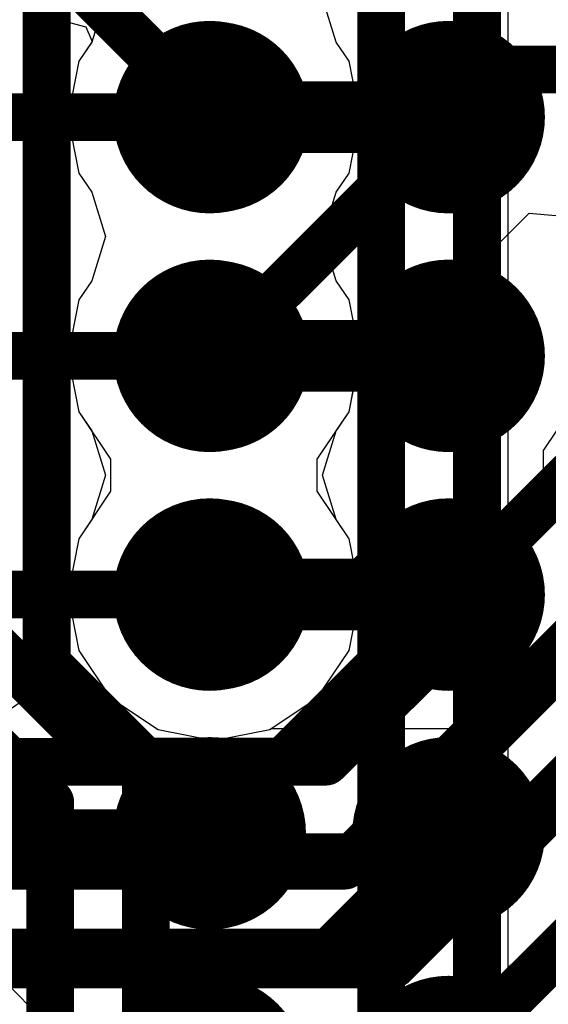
# Model space of a CAD drawing. Header units: millimetres. Extents: x -2 to 68, y -2 to 27.4.
# Tile 334 of 594: x 29.2 to 30.3, y 15.6 to 17.7. Entities that reach past the tile are written whole.
import ezdxf

# ---------------------------------------------------------------- set-up
doc = ezdxf.new("R2010")
doc.units = ezdxf.units.MM
for name, color, linetype in [('BottomLayer', 5, 'Continuous'), ('DrillGuide', 244, 'Continuous'), ('MidLayer1', 16, 'Continuous'), ('MidLayer2', 76, 'Continuous'), ('MidLayer3', 90, 'Continuous'), ('MidLayer4', 156, 'Continuous'), ('MidLayer5', 130, 'Continuous'), ('MidLayer6', 216, 'Continuous'), ('MidLayer7', 6, 'Continuous'), ('MidLayer8', 54, 'Continuous'), ('MultiLayer', 9, 'Continuous'), ('TopLayer', 1, 'Continuous'), ('TopPaste', 8, 'Continuous'), ('TopSolder', 216, 'Continuous'), ('ViaHoleLayer', 16, 'Continuous')]:
    doc.layers.add(name, color=color, linetype=linetype)

# ---------------------------------------------------------------- blocks, each defined once
blk = doc.blocks.new('BGA486C50P27X27_1400X1400X125_227')
at = {"layer": 'TopLayer', "const_width": 0.0999998}
for points in [[(0.4500016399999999, 6.4999997, 1), (0.55000144, 6.4999997, 1)], [(0.95000064, 6.4999997, 1), (1.05000044, 6.4999997, 1)], [(1.44999964, 6.4999997, 1), (1.54999944, 6.4999997, 1)], [(1.95000118, 6.4999997, 1), (2.05000098, 6.4999997, 1)], [(0.4500016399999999, 6.000000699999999, 1), (0.55000144, 6.000000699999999, 1)], [(0.95000064, 6.000000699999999, 1), (1.05000044, 6.000000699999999, 1)], [(1.44999964, 6.000000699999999, 1), (1.54999944, 6.000000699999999, 1)], [(1.95000118, 6.000000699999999, 1), (2.05000098, 6.000000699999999, 1)]]:
    blk.add_lwpolyline(points, format="xyb", close=True, dxfattribs=at)
at = {"layer": 'TopPaste', "const_width": 0.0999998}
for points in [[(0.4500016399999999, 6.4999997, 1), (0.55000144, 6.4999997, 1)], [(0.95000064, 6.4999997, 1), (1.05000044, 6.4999997, 1)], [(1.44999964, 6.4999997, 1), (1.54999944, 6.4999997, 1)], [(1.95000118, 6.4999997, 1), (2.05000098, 6.4999997, 1)], [(0.4500016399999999, 6.000000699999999, 1), (0.55000144, 6.000000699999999, 1)], [(0.95000064, 6.000000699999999, 1), (1.05000044, 6.000000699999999, 1)], [(1.44999964, 6.000000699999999, 1), (1.54999944, 6.000000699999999, 1)], [(1.95000118, 6.000000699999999, 1), (2.05000098, 6.000000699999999, 1)]]:
    blk.add_lwpolyline(points, format="xyb", close=True, dxfattribs=at)
at = {"layer": 'TopSolder', "const_width": 0.2015998}
for points in [[(-0.1007999, 6.4999997, 1), (0.1007999, 6.4999997, 1)], [(0.39920164, 6.4999997, 1), (0.60080144, 6.4999997, 1)], [(0.8992006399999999, 6.4999997, 1), (1.10080044, 6.4999997, 1)], [(1.39919964, 6.4999997, 1), (1.60079944, 6.4999997, 1)], [(1.89920118, 6.4999997, 1), (2.10080098, 6.4999997, 1)], [(-0.1007999, 6.000000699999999, 1), (0.1007999, 6.000000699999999, 1)], [(0.39920164, 6.000000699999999, 1), (0.60080144, 6.000000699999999, 1)], [(0.8992006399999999, 6.000000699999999, 1), (1.10080044, 6.000000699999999, 1)], [(1.39919964, 6.000000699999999, 1), (1.60079944, 6.000000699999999, 1)], [(1.89920118, 6.000000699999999, 1), (2.10080098, 6.000000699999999, 1)]]:
    blk.add_lwpolyline(points, format="xyb", close=True, dxfattribs=at)

msp = doc.modelspace()

# ---------------------------------------------------------------- linework, layer by layer
at = {"layer": 'BottomLayer'}
msp.add_line((30.24999792, 12.26045808), (30.25000046, 19.4705224), dxfattribs=at)
at = {"layer": 'DrillGuide'}
for points, const_width in [([(29.58399976, 17.49999802, 1), (29.68399956, 17.49999802, 1)], 0.0999998), ([(30.09999822, 17.49999802, 1), (30.14999558, 17.49999802, 1)], 0.0499999), ([(29.58399976, 16.99999648, 1), (29.68399956, 16.99999648, 1)], 0.0999998), ([(30.09999822, 16.99999648, 1), (30.14999558, 16.99999648, 1)], 0.0499999), ([(29.58399976, 16.49999748, 1), (29.68399956, 16.49999748, 1)], 0.0999998), ([(30.09999822, 16.49999748, 1), (30.14999558, 16.49999748, 1)], 0.0499999)]:
    msp.add_lwpolyline(points, format="xyb", close=True, dxfattribs=dict(at, const_width=const_width))
at = {"layer": 'MidLayer1'}
for p, q in [((30.32325914, 16.80173678), (30.3840388, 16.89269672)), ((30.32325914, 16.69825718), (30.32325914, 16.80173678)), ((30.3840388, 16.60729724), (30.32325914, 16.69825718)), ((30.32325914, 16.30173524), (30.3840388, 16.39269772)), ((29.17806204, 16.2407219), (29.25800346, 16.29413556)), ((29.25800346, 16.29413556), (29.2773989, 16.3010469)), ((29.2773989, 16.3010469), (29.41383246, 16.28951276)), ((30.23229666, 16.24095558), (30.32325914, 16.30173524)), ((29.41383246, 16.28951276), (29.41771104, 16.28370886)), ((29.41771104, 16.28370886), (29.5169463, 16.2174047)), ((30.1249969, 16.21961196), (30.23229666, 16.24095558)), ((29.5169463, 16.2174047), (29.63399966, 16.19412052)), ((29.63399966, 16.19412052), (29.75105302, 16.2174047)), ((29.75105302, 16.2174047), (29.75435756, 16.21961196)), ((29.75435756, 16.21961196), (30.1249969, 16.21961196))]:
    msp.add_line(p, q, dxfattribs=at)
for points, const_width in [([(29.53399986, 17.49999802, 1), (29.73399946, 17.49999802, 1)], 0.1999996), ([(30.04999832, 17.49999802, 1), (30.19999547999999, 17.49999802, 1)], 0.1499997), ([(29.5964991, 17.49999802, 1), (29.67150022, 17.49999802, 1)], 0.07499858), ([(30.08749634, 17.49999802, 1), (30.16249746, 17.49999802, 1)], 0.07499858), ([(29.53399986, 16.99999648, 1), (29.73399946, 16.99999648, 1)], 0.1999996), ([(30.04999832, 16.99999648, 1), (30.19999547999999, 16.99999648, 1)], 0.1499997), ([(29.5964991, 16.99999648, 1), (29.67150022, 16.99999648, 1)], 0.07499858), ([(30.08749634, 16.99999648, 1), (30.16249746, 16.99999648, 1)], 0.07499858), ([(29.53399986, 16.49999748, 1), (29.73399946, 16.49999748, 1)], 0.1999996), ([(30.04999832, 16.49999748, 1), (30.19999547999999, 16.49999748, 1)], 0.1499997), ([(29.5964991, 16.49999748, 1), (29.67150022, 16.49999748, 1)], 0.07499858), ([(30.08749634, 16.49999748, 1), (30.16249746, 16.49999748, 1)], 0.07499858)]:
    msp.add_lwpolyline(points, format="xyb", close=True, dxfattribs=dict(at, const_width=const_width))
at = {"layer": 'MidLayer1', "const_width": 0.1499997}
for points in [[(29.63399966, 17.49999802), (30.1249969, 17.49999802)], [(29.63399966, 16.99999648), (30.1249969, 16.99999648)], [(29.63399966, 16.49999748), (30.1249969, 16.49999748)]]:
    msp.add_lwpolyline(points, dxfattribs=at)
at = {"layer": 'MidLayer2'}
for points, const_width in [([(29.53399986, 17.49999802, 1), (29.73399946, 17.49999802, 1)], 0.1999996), ([(29.53399986, 16.99999648, 1), (29.73399946, 16.99999648, 1)], 0.1999996), ([(29.53399986, 16.49999748, 1), (29.73399946, 16.49999748, 1)], 0.1999996), ([(29.75350666, 16.14953082, 1), (29.80350402, 16.14953082, 1)], 0.0499999), ([(29.75350666, 16.14953082, 1), (29.80350402, 16.14953082, 1)], 0.0499999), ([(29.88238626, 15.93221858, 1), (29.93238362, 15.93221858, 1)], 0.0499999), ([(29.88238626, 15.93221858, 1), (29.93238362, 15.93221858, 1)], 0.0499999), ([(29.96522836, 15.73221898, 1), (30.01522572, 15.73221898, 1)], 0.0499999), ([(29.96522836, 15.73221898, 1), (30.01522572, 15.73221898, 1)], 0.0499999)]:
    msp.add_lwpolyline(points, format="xyb", close=True, dxfattribs=dict(at, const_width=const_width))
at = {"layer": 'MidLayer2', "const_width": 0.0999998}
for points in [[(29.99022704, 15.73221898), (31.26700884, 17.00900078)], [(29.90738494, 15.93221858), (30.77780992, 16.80264356)], [(29.77850534, 16.14953082), (30.38399816, 16.75502364)], [(28.2254706, 16.14953082), (29.77850534, 16.14953082)], [(28.15994114, 15.93221858), (29.90738494, 15.93221858)], [(28.0427811, 15.73221898), (29.99022704, 15.73221898)]]:
    msp.add_lwpolyline(points, dxfattribs=at)
at = {"layer": 'MidLayer3', "const_width": 0.0999998}
for points in [[(30.1845091, 14.91105984), (30.1845091, 20.10240836)], [(29.98399896, 15.05061252), (29.98399896, 19.6449696)], [(29.2840029, 17.18934586), (29.2840029, 18.49852536)], [(29.28400036, 17.18934332), (29.2840029, 17.18934586)], [(29.28400036, 16.35502444), (29.28400036, 17.18934332)], [(29.28400036, 16.35502444), (29.49142946, 16.14759534)], [(29.08400076, 16.27218234), (29.29142986, 16.06475324)], [(29.49142946, 15.0744301), (29.49142946, 16.14759534)], [(29.29142986, 15.1572722), (29.29142986, 16.06475324)]]:
    msp.add_lwpolyline(points, dxfattribs=at)
at = {"layer": 'MidLayer3'}
for points, const_width in [([(29.53399986, 17.49999802, 1), (29.73399946, 17.49999802, 1)], 0.1999996), ([(29.25900168, 17.18934332, 1), (29.30899904, 17.18934332, 1)], 0.0499999), ([(29.25900168, 17.18934332, 1), (29.30899904, 17.18934332, 1)], 0.0499999), ([(29.25900422, 17.18934586, 1), (29.30900158, 17.18934586, 1)], 0.0499999), ([(29.25900422, 17.18934586, 1), (29.30900158, 17.18934586, 1)], 0.0499999), ([(29.53399986, 16.99999648, 1), (29.73399946, 16.99999648, 1)], 0.1999996), ([(29.53399986, 16.49999748, 1), (29.73399946, 16.49999748, 1)], 0.1999996), ([(29.25900168, 16.35502444, 1), (29.30899904, 16.35502444, 1)], 0.0499999), ([(29.25900168, 16.35502444, 1), (29.30899904, 16.35502444, 1)], 0.0499999), ([(29.46643078, 16.14759534, 1), (29.51642814, 16.14759534, 1)], 0.0499999), ([(29.46643078, 16.14759534, 1), (29.51642814, 16.14759534, 1)], 0.0499999), ([(29.26643117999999, 16.06475324, 1), (29.31642854, 16.06475324, 1)], 0.0499999), ([(29.26643117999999, 16.06475324, 1), (29.31642854, 16.06475324, 1)], 0.0499999)]:
    msp.add_lwpolyline(points, format="xyb", close=True, dxfattribs=dict(at, const_width=const_width))
at = {"layer": 'MidLayer4'}
for p, q in [((29.40720052, 17.74999752), (29.3783004, 17.65730022)), ((29.88969892, 17.65730022), (29.8607988, 17.74999752)), ((29.3783004, 17.65730022), (29.35140688, 17.61705138)), ((29.91659244, 17.61705138), (29.88969892, 17.65730022)), ((29.35140688, 17.61705138), (29.3281227, 17.49999802)), ((29.93987662, 17.49999802), (29.91659244, 17.61705138)), ((29.3281227, 17.49999802), (29.35140688, 17.38294466)), ((29.91659244, 17.38294466), (29.93987662, 17.49999802)), ((29.35140688, 17.38294466), (29.3783004, 17.34269328)), ((29.88969892, 17.34269328), (29.91659244, 17.38294466)), ((29.3783004, 17.34269328), (29.40720052, 17.24999598)), ((29.8607988, 17.24999852), (29.88969892, 17.34269328)), ((29.40720052, 17.24999598), (29.3783004, 17.15730122)), ((29.88969892, 17.15730122), (29.8607988, 17.24999852)), ((29.3783004, 17.15730122), (29.35140688, 17.11704984)), ((29.91659244, 17.11704984), (29.88969892, 17.15730122)), ((29.35140688, 17.11704984), (29.3281227, 16.99999648)), ((29.93987662, 16.99999648), (29.91659244, 17.11704984)), ((29.3281227, 16.99999648), (29.35140688, 16.88294312)), ((29.91659244, 16.88294312), (29.93987662, 16.99999648)), ((29.35140688, 16.88294312), (29.3783004, 16.84269428)), ((29.88969892, 16.84269428), (29.91659244, 16.88294312)), ((29.3783004, 16.84269428), (29.40720052, 16.74999698)), ((29.8607988, 16.74999698), (29.88969892, 16.84269428)), ((29.40720052, 16.74999698), (29.3783004, 16.65729968)), ((29.88969892, 16.65729968), (29.8607988, 16.74999698)), ((29.3783004, 16.65729968), (29.35140688, 16.61705084)), ((29.91659244, 16.61705084), (29.88969892, 16.65729968)), ((29.35140688, 16.61705084), (29.3281227, 16.49999748)), ((29.93987662, 16.49999748), (29.91659244, 16.61705084)), ((29.3281227, 16.49999748), (29.35140688, 16.38294412)), ((29.91659244, 16.38294412), (29.93987662, 16.49999748)), ((29.35140688, 16.38294412), (29.41771104, 16.28370886)), ((29.85028828, 16.28370886), (29.91659244, 16.38294412)), ((29.41771104, 16.28370886), (29.5169463, 16.2174047)), ((29.75105302, 16.2174047), (29.85028828, 16.28370886)), ((29.5169463, 16.2174047), (29.63399966, 16.19412052)), ((29.63399966, 16.19412052), (29.75105302, 16.2174047))]:
    msp.add_line(p, q, dxfattribs=at)
at = {"layer": 'MidLayer4', "const_width": 0.1999996}
for points in [[(29.53399986, 17.49999802, 1), (29.73399946, 17.49999802, 1)], [(29.53399986, 16.99999648, 1), (29.73399946, 16.99999648, 1)], [(29.53399986, 16.49999748, 1), (29.73399946, 16.49999748, 1)]]:
    msp.add_lwpolyline(points, format="xyb", close=True, dxfattribs=at)
at = {"layer": 'MidLayer5'}
for p, q in [((29.23441702, 17.72407174), (29.36580614, 17.6889156)), ((29.36580614, 17.6889156), (29.37902176, 17.65837972)), ((29.37902176, 17.65837972), (29.35140688, 17.61705138)), ((29.35140688, 17.61705138), (29.3281227, 17.49999802)), ((29.3281227, 17.49999802), (29.35140688, 17.38294466)), ((29.35140688, 17.38294466), (29.3783004, 17.34269328)), ((29.3783004, 17.34269328), (29.40720052, 17.24999598)), ((29.9263181, 16.93183812), (30.29333286, 17.29885034)), ((30.29333286, 17.29885034), (30.39195852, 17.29016862)), ((29.40720052, 17.24999598), (29.3783004, 17.15730122)), ((29.3783004, 17.15730122), (29.35140688, 17.11704984)), ((29.35140688, 17.11704984), (29.3281227, 16.99999648)), ((29.3281227, 16.99999648), (29.35140688, 16.88294312)), ((29.91659244, 16.88294312), (29.9263181, 16.93183812)), ((29.35140688, 16.88294312), (29.41771104, 16.7837104)), ((29.85028828, 16.7837104), (29.91659244, 16.88294312)), ((29.41771104, 16.7837104), (29.41771104, 16.71628356)), ((29.85028828, 16.71628356), (29.85028828, 16.7837104)), ((29.41771104, 16.71628356), (29.35140688, 16.61705084)), ((29.91659244, 16.61705084), (29.85028828, 16.71628356)), ((29.35140688, 16.61705084), (29.3281227, 16.49999748)), ((29.93987662, 16.49999748), (29.91659244, 16.61705084)), ((29.3281227, 16.49999748), (29.35140688, 16.38294412)), ((29.91659244, 16.38294412), (29.93987662, 16.49999748)), ((29.35140688, 16.38294412), (29.41771104, 16.28370886)), ((29.85028828, 16.28370886), (29.91659244, 16.38294412)), ((29.41771104, 16.28370886), (29.5169463, 16.2174047)), ((29.75105302, 16.2174047), (29.85028828, 16.28370886)), ((29.5169463, 16.2174047), (29.63399966, 16.19412052)), ((29.63399966, 16.19412052), (29.75105302, 16.2174047)), ((29.88023742, 15.00524304), (28.73218536, 16.1532951))]:
    msp.add_line(p, q, dxfattribs=at)
for points, const_width in [([(29.53399986, 17.49999802, 1), (29.73399946, 17.49999802, 1)], 0.1999996), ([(30.20900486, 17.60000036, 1), (30.25900222, 17.60000036, 1)], 0.0499999), ([(30.20900486, 17.60000036, 1), (30.25900222, 17.60000036, 1)], 0.0499999), ([(29.53399986, 16.99999648, 1), (29.73399946, 16.99999648, 1)], 0.1999996), ([(29.60900098, 16.99999648, 1), (29.65899834, 16.99999648, 1)], 0.0499999), ([(29.53399986, 16.49999748, 1), (29.73399946, 16.49999748, 1)], 0.1999996)]:
    msp.add_lwpolyline(points, format="xyb", close=True, dxfattribs=dict(at, const_width=const_width))
at = {"layer": 'MidLayer5', "const_width": 0.0999998}
for points in [[(29.63399966, 16.99999648), (30.23400354, 17.60000036)], [(30.23400354, 17.60000036), (32.67309188, 17.60000036)]]:
    msp.add_lwpolyline(points, dxfattribs=at)
at = {"layer": 'MidLayer6', "const_width": 0.0999998}
for points in [[(30.18399856, 16.46553476), (30.18399856, 18.22780962)], [(29.98399896, 16.56212842), (29.98399896, 18.14497006)], [(29.31832846, 17.81566922), (29.63399966, 17.49999802)], [(29.92541894, 16.5035484), (29.98399896, 16.56212842)], [(29.63399966, 16.49999748), (29.63755058, 16.5035484)], [(29.63755058, 16.5035484), (29.92541894, 16.5035484)], [(29.11832886, 16.44915176), (29.41748244, 16.14999818)], [(30.01846167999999, 16.29999788), (30.18399856, 16.46553476)], [(28.91832926, 16.36630966), (29.33464034, 15.94999858)], [(30.10130378, 16.09999828), (30.38399816, 16.38269266)], [(29.86757552, 16.14999818), (30.01757522, 16.29999788)], [(30.01757522, 16.29999788), (30.01846167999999, 16.29999788)], [(30.18414588, 15.89999868), (30.58399776, 16.29985056)], [(29.41748244, 16.14999818), (29.86757552, 16.14999818)], [(29.95041762, 15.94999858), (30.10041732, 16.09999828)], [(30.10041732, 16.09999828), (30.10130378, 16.09999828)], [(30.12500198, 15.5250007), (30.59718797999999, 15.9971867)], [(29.33464034, 15.94999858), (29.95041762, 15.94999858)], [(30.00826104, 15.7250003), (30.18325942, 15.89999868)], [(30.18325942, 15.89999868), (30.18414588, 15.89999868)], [(28.7749996, 15.7250003), (30.00826104, 15.7250003)]]:
    msp.add_lwpolyline(points, dxfattribs=at)
at = {"layer": 'MidLayer6'}
for points, const_width in [([(29.53399986, 17.49999802, 1), (29.73399946, 17.49999802, 1)], 0.1999996), ([(29.60900098, 17.49999802, 1), (29.65899834, 17.49999802, 1)], 0.0499999), ([(29.53399986, 16.99999648, 1), (29.73399946, 16.99999648, 1)], 0.1999996), ([(29.53399986, 16.49999748, 1), (29.73399946, 16.49999748, 1)], 0.1999996), ([(29.95900028, 16.56212842, 1), (30.00899764, 16.56212842, 1)], 0.0499999), ([(29.95900028, 16.56212842, 1), (30.00899764, 16.56212842, 1)], 0.0499999), ([(29.60900098, 16.49999748, 1), (29.65899834, 16.49999748, 1)], 0.0499999), ([(29.6125519, 16.5035484, 1), (29.66254926, 16.5035484, 1)], 0.0499999), ([(29.6125519, 16.5035484, 1), (29.66254926, 16.5035484, 1)], 0.0499999), ([(29.90042026, 16.5035484, 1), (29.95041762, 16.5035484, 1)], 0.0499999), ([(29.90042026, 16.5035484, 1), (29.95041762, 16.5035484, 1)], 0.0499999), ([(30.15899988, 16.46553476, 1), (30.20899724, 16.46553476, 1)], 0.0499999), ([(30.15899988, 16.46553476, 1), (30.20899724, 16.46553476, 1)], 0.0499999), ([(29.99257654, 16.29999788, 1), (30.0425739, 16.29999788, 1)], 0.0499999), ([(29.99257654, 16.29999788, 1), (30.0425739, 16.29999788, 1)], 0.0499999), ([(29.99346299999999, 16.29999788, 1), (30.04346036, 16.29999788, 1)], 0.0499999), ([(29.99346299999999, 16.29999788, 1), (30.04346036, 16.29999788, 1)], 0.0499999), ([(29.39248376, 16.14999818, 1), (29.44248112, 16.14999818, 1)], 0.0499999), ([(29.39248376, 16.14999818, 1), (29.44248112, 16.14999818, 1)], 0.0499999), ([(29.84257684, 16.14999818, 1), (29.8925742, 16.14999818, 1)], 0.0499999), ([(29.84257684, 16.14999818, 1), (29.8925742, 16.14999818, 1)], 0.0499999), ([(30.07541864, 16.09999828, 1), (30.125416, 16.09999828, 1)], 0.0499999), ([(30.07541864, 16.09999828, 1), (30.125416, 16.09999828, 1)], 0.0499999), ([(30.0763051, 16.09999828, 1), (30.12630246, 16.09999828, 1)], 0.0499999), ([(30.0763051, 16.09999828, 1), (30.12630246, 16.09999828, 1)], 0.0499999), ([(29.30964166, 15.94999858, 1), (29.35963902, 15.94999858, 1)], 0.0499999), ([(29.30964166, 15.94999858, 1), (29.35963902, 15.94999858, 1)], 0.0499999), ([(29.92541894, 15.94999858, 1), (29.9754163, 15.94999858, 1)], 0.0499999), ([(29.92541894, 15.94999858, 1), (29.9754163, 15.94999858, 1)], 0.0499999), ([(30.15826074, 15.89999868, 1), (30.2082581, 15.89999868, 1)], 0.0499999), ([(30.15826074, 15.89999868, 1), (30.2082581, 15.89999868, 1)], 0.0499999), ([(30.1591472, 15.89999868, 1), (30.20914456, 15.89999868, 1)], 0.0499999), ([(30.1591472, 15.89999868, 1), (30.20914456, 15.89999868, 1)], 0.0499999), ([(29.98326236, 15.7250003, 1), (30.03325972, 15.7250003, 1)], 0.0499999), ([(29.98326236, 15.7250003, 1), (30.03325972, 15.7250003, 1)], 0.0499999)]:
    msp.add_lwpolyline(points, format="xyb", close=True, dxfattribs=dict(at, const_width=const_width))
at = {"layer": 'MidLayer7'}
for p, q in [((29.40720052, 17.74999752), (29.3783004, 17.65730022)), ((29.88969892, 17.65730022), (29.8607988, 17.74999752)), ((29.3783004, 17.65730022), (29.35140688, 17.61705138)), ((29.91659244, 17.61705138), (29.88969892, 17.65730022)), ((29.35140688, 17.61705138), (29.3281227, 17.49999802)), ((29.93987662, 17.49999802), (29.91659244, 17.61705138)), ((29.3281227, 17.49999802), (29.35140688, 17.38294466)), ((29.91659244, 17.38294466), (29.93987662, 17.49999802)), ((29.35140688, 17.38294466), (29.3783004, 17.34269328)), ((29.88969892, 17.34269328), (29.91659244, 17.38294466)), ((29.3783004, 17.34269328), (29.40720052, 17.24999598)), ((29.8607988, 17.24999852), (29.88969892, 17.34269328)), ((29.40720052, 17.24999598), (29.3783004, 17.15730122)), ((29.88969892, 17.15730122), (29.8607988, 17.24999852)), ((29.3783004, 17.15730122), (29.35140688, 17.11704984)), ((29.91659244, 17.11704984), (29.88969892, 17.15730122)), ((29.35140688, 17.11704984), (29.3281227, 16.99999648)), ((29.93987662, 16.99999648), (29.91659244, 17.11704984)), ((29.3281227, 16.99999648), (29.35140688, 16.88294312)), ((29.91659244, 16.88294312), (29.93987662, 16.99999648)), ((29.35140688, 16.88294312), (29.3783004, 16.84269428)), ((29.88969892, 16.84269428), (29.91659244, 16.88294312)), ((29.3783004, 16.84269428), (29.40720052, 16.74999698)), ((29.8607988, 16.74999698), (29.88969892, 16.84269428)), ((29.40720052, 16.74999698), (29.3783004, 16.65729968)), ((29.88969892, 16.65729968), (29.8607988, 16.74999698)), ((29.3783004, 16.65729968), (29.35140688, 16.61705084)), ((29.91659244, 16.61705084), (29.88969892, 16.65729968)), ((29.35140688, 16.61705084), (29.3281227, 16.49999748)), ((29.93987662, 16.49999748), (29.91659244, 16.61705084)), ((29.3281227, 16.49999748), (29.35140688, 16.38294412)), ((29.91659244, 16.38294412), (29.93987662, 16.49999748)), ((29.35140688, 16.38294412), (29.41771104, 16.28370886)), ((29.85028828, 16.28370886), (29.91659244, 16.38294412)), ((29.41771104, 16.28370886), (29.5169463, 16.2174047)), ((29.75105302, 16.2174047), (29.85028828, 16.28370886)), ((29.5169463, 16.2174047), (29.63399966, 16.19412052)), ((29.63399966, 16.19412052), (29.75105302, 16.2174047))]:
    msp.add_line(p, q, dxfattribs=at)
at = {"layer": 'MidLayer7', "const_width": 0.1999996}
for points in [[(29.53399986, 17.49999802, 1), (29.73399946, 17.49999802, 1)], [(29.53399986, 16.99999648, 1), (29.73399946, 16.99999648, 1)], [(29.53399986, 16.49999748, 1), (29.73399946, 16.49999748, 1)]]:
    msp.add_lwpolyline(points, format="xyb", close=True, dxfattribs=at)
at = {"layer": 'MidLayer8'}
for p, q in [((29.40720052, 17.74999752), (29.3783004, 17.65730022)), ((29.88969892, 17.65730022), (29.8607988, 17.74999752)), ((29.3783004, 17.65730022), (29.35140688, 17.61705138)), ((29.91659244, 17.61705138), (29.88969892, 17.65730022)), ((29.35140688, 17.61705138), (29.3281227, 17.49999802)), ((29.93987662, 17.49999802), (29.91659244, 17.61705138)), ((29.3281227, 17.49999802), (29.35140688, 17.38294466)), ((29.91659244, 17.38294466), (29.93987662, 17.49999802)), ((29.35140688, 17.38294466), (29.3783004, 17.34269328)), ((29.88969892, 17.34269328), (29.91659244, 17.38294466)), ((29.3783004, 17.34269328), (29.40720052, 17.24999598)), ((29.8607988, 17.24999852), (29.88969892, 17.34269328)), ((29.40720052, 17.24999598), (29.3783004, 17.15730122)), ((29.88969892, 17.15730122), (29.8607988, 17.24999852)), ((29.3783004, 17.15730122), (29.35140688, 17.11704984)), ((29.91659244, 17.11704984), (29.88969892, 17.15730122)), ((29.35140688, 17.11704984), (29.3281227, 16.99999648)), ((29.93987662, 16.99999648), (29.91659244, 17.11704984)), ((29.3281227, 16.99999648), (29.35140688, 16.88294312)), ((29.91659244, 16.88294312), (29.93987662, 16.99999648)), ((29.35140688, 16.88294312), (29.3783004, 16.84269428)), ((29.88969892, 16.84269428), (29.91659244, 16.88294312)), ((29.3783004, 16.84269428), (29.40720052, 16.74999698)), ((29.8607988, 16.74999698), (29.88969892, 16.84269428)), ((29.40720052, 16.74999698), (29.3783004, 16.65729968)), ((29.88969892, 16.65729968), (29.8607988, 16.74999698)), ((29.3783004, 16.65729968), (29.35140688, 16.61705084)), ((29.91659244, 16.61705084), (29.88969892, 16.65729968)), ((29.35140688, 16.61705084), (29.3281227, 16.49999748)), ((29.93987662, 16.49999748), (29.91659244, 16.61705084)), ((29.3281227, 16.49999748), (29.35140688, 16.38294412)), ((29.91659244, 16.38294412), (29.93987662, 16.49999748)), ((29.35140688, 16.38294412), (29.41771104, 16.28370886)), ((29.85028828, 16.28370886), (29.91659244, 16.38294412)), ((29.41771104, 16.28370886), (29.5169463, 16.2174047)), ((29.75105302, 16.2174047), (29.85028828, 16.28370886)), ((29.5169463, 16.2174047), (29.63399966, 16.19412052)), ((29.63399966, 16.19412052), (29.75105302, 16.2174047))]:
    msp.add_line(p, q, dxfattribs=at)
at = {"layer": 'MidLayer8', "const_width": 0.1999996}
for points in [[(29.53399986, 17.49999802, 1), (29.73399946, 17.49999802, 1)], [(29.53399986, 16.99999648, 1), (29.73399946, 16.99999648, 1)], [(29.53399986, 16.49999748, 1), (29.73399946, 16.49999748, 1)]]:
    msp.add_lwpolyline(points, format="xyb", close=True, dxfattribs=at)
at = {"layer": 'MultiLayer'}
for points, const_width in [([(29.53399986, 17.49999802, 1), (29.73399946, 17.49999802, 1)], 0.1999996), ([(30.04999832, 17.49999802, 1), (30.19999547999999, 17.49999802, 1)], 0.1499997), ([(29.53399986, 16.99999648, 1), (29.73399946, 16.99999648, 1)], 0.1999996), ([(30.04999832, 16.99999648, 1), (30.19999547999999, 16.99999648, 1)], 0.1499997), ([(29.53399986, 16.49999748, 1), (29.73399946, 16.49999748, 1)], 0.1999996), ([(30.04999832, 16.49999748, 1), (30.19999547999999, 16.49999748, 1)], 0.1499997)]:
    msp.add_lwpolyline(points, format="xyb", close=True, dxfattribs=dict(at, const_width=const_width))
at = {"layer": 'TopLayer'}
for points, const_width in [([(30.04999832, 17.49999802, 1), (30.19999547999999, 17.49999802, 1)], 0.1499997), ([(29.59999922, 17.49999802, 1), (29.64999658, 17.49999802, 1)], 0.0499999), ([(30.04999832, 16.99999648, 1), (30.19999547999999, 16.99999648, 1)], 0.1499997), ([(29.59999922, 16.99999648, 1), (29.64999658, 16.99999648, 1)], 0.0499999), ([(30.04999832, 16.49999748, 1), (30.19999547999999, 16.49999748, 1)], 0.1499997), ([(29.59999922, 16.49999748, 1), (29.64999658, 16.49999748, 1)], 0.0499999), ([(29.59999922, 15.99999848, 1), (29.64999658, 15.99999848, 1)], 0.0499999), ([(30.09999822, 15.99999848, 1), (30.14999558, 15.99999848, 1)], 0.0499999), ([(29.84999871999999, 15.74999898, 1), (29.89999608, 15.74999898, 1)], 0.0499999), ([(29.84999871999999, 15.74999898, 1), (29.89999608, 15.74999898, 1)], 0.0499999)]:
    msp.add_lwpolyline(points, format="xyb", close=True, dxfattribs=dict(at, const_width=const_width))
at = {"layer": 'TopLayer', "const_width": 0.0999998}
for points in [[(29.07099596, 17.49999802), (29.6249979, 17.49999802)], [(29.07099596, 16.99999648), (29.6249979, 16.99999648)], [(29.07099596, 16.49999748), (29.6249979, 16.49999748)], [(29.11509798, 15.99999848), (29.6249979, 15.99999848)], [(29.8749974, 15.74999898), (30.1249969, 15.99999848)], [(28.96564692, 15.74999898), (29.8749974, 15.74999898)]]:
    msp.add_lwpolyline(points, dxfattribs=at)
at = {"layer": 'ViaHoleLayer'}
for points, const_width in [([(29.58399976, 17.49999802, 1), (29.68399956, 17.49999802, 1)], 0.0999998), ([(30.09999822, 17.49999802, 1), (30.14999558, 17.49999802, 1)], 0.0499999), ([(29.58399976, 16.99999648, 1), (29.68399956, 16.99999648, 1)], 0.0999998), ([(30.09999822, 16.99999648, 1), (30.14999558, 16.99999648, 1)], 0.0499999), ([(29.58399976, 16.49999748, 1), (29.68399956, 16.49999748, 1)], 0.0999998), ([(30.09999822, 16.49999748, 1), (30.14999558, 16.49999748, 1)], 0.0499999)]:
    msp.add_lwpolyline(points, format="xyb", close=True, dxfattribs=dict(at, const_width=const_width))

# ---------------------------------------------------------------- block references
at = {"rotation": 90}
msp.add_blockref('BGA486C50P27X27_1400X1400X125_227', (36.1249976, 15.49999694), dxfattribs=at)

doc.saveas('drawing.dxf')
